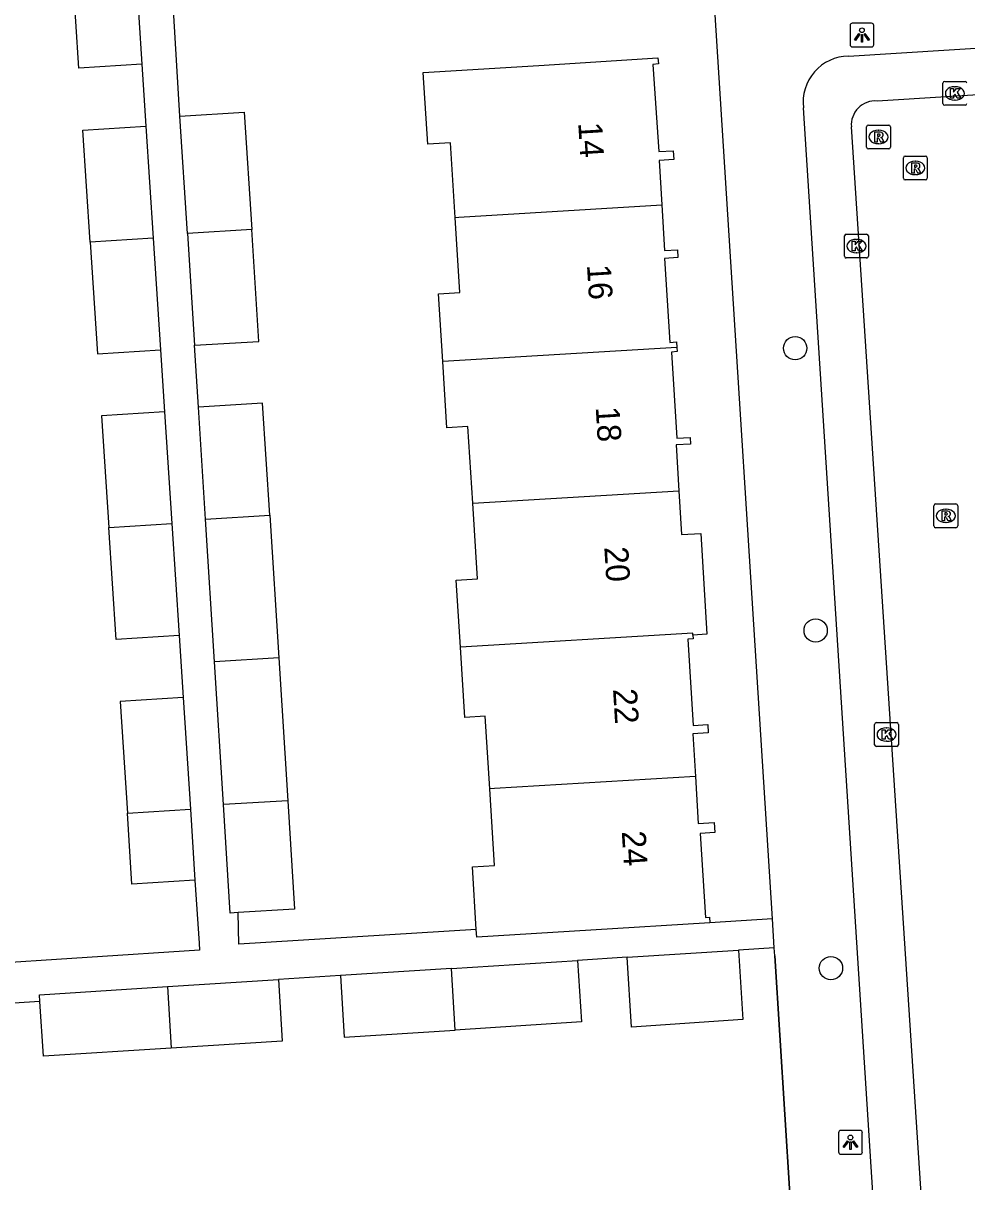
# Model space of a CAD drawing. Extents: x 159689 to 160786, y 387323 to 388339.
# Drawn here: x 160564.66 to 160604.24, y 388150.28 to 388198.85 of the extents above; entities that cross this region are included whole.
import ezdxf

# ---------------------------------------------------------------- set-up
doc = ezdxf.new("R2010")
doc.units = 0
for name, color, linetype in [('IMGEO_Boom', 7, 'Continuous'), ('IMGEO_Kolk', 7, 'Continuous'), ('IMGEO_Lichtpunt', 7, 'Continuous'), ('IMGEO_Muur', 7, 'Continuous'), ('IMGEO_Pand', 7, 'Continuous'), ('IMGEO_Pand_nummerreeks', 7, 'Continuous'), ('IMGEO_Rijbaan_lokaal_open', 7, 'Continuous'), ('IMGEO_Rioolput', 7, 'Continuous'), ('IMGEO_Voetpad_open', 7, 'Continuous')]:
    doc.layers.add(name, color=color, linetype=linetype)

msp = doc.modelspace()

# ---------------------------------------------------------------- linework, layer by layer
at = {"layer": 'IMGEO_Boom'}
for centre in [(160597.038, 388185.224), (160597.898, 388173.391), (160598.539, 388159.234)]:
    msp.add_circle(centre, 0.489, dxfattribs=at)
at = {"layer": 'IMGEO_Kolk'}
for p, q in [((160603.237, 388195.482), (160603.237, 388196.334)), ((160603.312, 388196.408), (160604.164, 388196.408)), ((160603.725, 388196.188), (160603.75, 388196.188)), ((160604.164, 388195.408), (160603.312, 388195.408)), ((160603.748, 388195.628), (160603.723, 388195.628)), ((160599.108, 388189.081), (160599.108, 388189.933)), ((160599.183, 388190.007), (160600.035, 388190.007)), ((160600.109, 388189.933), (160600.109, 388189.081)), ((160599.596, 388189.787), (160599.621, 388189.787)), ((160600.035, 388189.007), (160599.183, 388189.007)), ((160599.619, 388189.227), (160599.594, 388189.227)), ((160600.371, 388168.601), (160600.371, 388169.453)), ((160600.446, 388169.527), (160601.298, 388169.527)), ((160601.372, 388169.453), (160601.372, 388168.601)), ((160600.859, 388169.307), (160600.884, 388169.307)), ((160601.298, 388168.527), (160600.446, 388168.527)), ((160600.882, 388168.747), (160600.857, 388168.747))]:
    msp.add_line(p, q, dxfattribs=at)
for points in [[(160603.237, 388195.482), (160603.237, 388196.334)], [(160603.312, 388196.408), (160604.164, 388196.408)], [(160603.558, 388196.108), (160603.681, 388196.108), (160603.681, 388195.957), (160603.811, 388196.108), (160603.975, 388196.108), (160603.829, 388195.957), (160603.982, 388195.708), (160603.83, 388195.708), (160603.745, 388195.872), (160603.681, 388195.805), (160603.681, 388195.708), (160603.558, 388195.708), (160603.558, 388196.108)], [(160604.164, 388195.408), (160603.312, 388195.408)], [(160599.108, 388189.081), (160599.108, 388189.933)], [(160599.183, 388190.007), (160600.035, 388190.007)], [(160600.109, 388189.933), (160600.109, 388189.081)], [(160599.429, 388189.707), (160599.552, 388189.707), (160599.552, 388189.556), (160599.682, 388189.707), (160599.846, 388189.707), (160599.7, 388189.556), (160599.853, 388189.307), (160599.701, 388189.307), (160599.616, 388189.471), (160599.552, 388189.404), (160599.552, 388189.307), (160599.429, 388189.307), (160599.429, 388189.707)], [(160600.035, 388189.007), (160599.183, 388189.007)], [(160600.371, 388168.601), (160600.371, 388169.453)], [(160600.446, 388169.527), (160601.298, 388169.527)], [(160601.372, 388169.453), (160601.372, 388168.601)], [(160600.692, 388169.227), (160600.815, 388169.227), (160600.815, 388169.076), (160600.945, 388169.227), (160601.109, 388169.227), (160600.963, 388169.076), (160601.116, 388168.827), (160600.964, 388168.827), (160600.879, 388168.991), (160600.815, 388168.924), (160600.815, 388168.827), (160600.692, 388168.827), (160600.692, 388169.227)], [(160601.298, 388168.527), (160600.446, 388168.527)]]:
    msp.add_lwpolyline(points, dxfattribs=at)
for centre, start, end in [((160603.314, 388196.332), 91.552, 178.448), ((160603.314, 388196.332), 91.552, 178.448), ((160604.162, 388196.332), 1.552, 88.448), ((160604.162, 388196.332), 1.552, 88.448), ((160603.314, 388195.484), 181.552, 268.448), ((160603.314, 388195.484), 181.552, 268.448), ((160604.162, 388195.484), 271.552, 358.448), ((160604.162, 388195.484), 271.552, 358.448), ((160599.185, 388189.931), 91.552, 178.448), ((160599.185, 388189.931), 91.552, 178.448), ((160600.033, 388189.931), 1.552, 88.448), ((160600.033, 388189.931), 1.552, 88.448), ((160599.185, 388189.083), 181.552, 268.448), ((160599.185, 388189.083), 181.552, 268.448), ((160600.033, 388189.083), 271.552, 358.448), ((160600.033, 388189.083), 271.552, 358.448), ((160600.448, 388169.451), 91.552, 178.448), ((160600.448, 388169.451), 91.552, 178.448), ((160601.296, 388169.451), 1.552, 88.448), ((160601.296, 388169.451), 1.552, 88.448), ((160600.448, 388168.603), 181.552, 268.448), ((160600.448, 388168.603), 181.552, 268.448), ((160601.296, 388168.603), 271.552, 358.448), ((160601.296, 388168.603), 271.552, 358.448)]:
    msp.add_arc(centre, 0.0765, start, end, dxfattribs=at)
for centre, major_axis, ratio, start_param, end_param in [((160603.724, 388195.908), (-0.387, 0.002), 0.722429, 4.712389, 7.853982), ((160603.749, 388195.908), (-0.39, 0.002), 0.717154, 1.570796, 4.712389), ((160599.595, 388189.507), (-0.387, 0.002), 0.722429, 4.712389, 7.853982), ((160599.62, 388189.507), (-0.39, 0.002), 0.717154, 1.570796, 4.712389), ((160600.858, 388169.027), (-0.387, 0.002), 0.722429, 4.712389, 7.853982), ((160600.883, 388169.027), (-0.39, 0.002), 0.717154, 1.570796, 4.712389)]:
    msp.add_ellipse(centre, major_axis=major_axis, ratio=ratio, start_param=start_param, end_param=end_param, dxfattribs=at)
at = {"layer": 'IMGEO_Lichtpunt'}
for p, q in [((160599.34, 388198.757), (160599.34, 388197.95)), ((160599.34, 388198.757), (160599.34, 388197.95)), ((160600.242, 388198.852), (160599.434, 388198.852)), ((160600.242, 388198.852), (160599.434, 388198.852)), ((160600.336, 388197.95), (160600.336, 388198.757)), ((160600.336, 388197.95), (160600.336, 388198.757)), ((160599.434, 388197.856), (160600.242, 388197.856)), ((160599.434, 388197.856), (160600.242, 388197.856)), ((160598.859, 388152.335), (160598.859, 388151.528)), ((160598.859, 388152.335), (160598.859, 388151.528)), ((160599.761, 388152.43), (160598.953, 388152.43)), ((160599.761, 388152.43), (160598.953, 388152.43)), ((160599.855, 388151.528), (160599.855, 388152.335)), ((160599.855, 388151.528), (160599.855, 388152.335)), ((160598.953, 388151.434), (160599.761, 388151.434)), ((160598.953, 388151.434), (160599.761, 388151.434))]:
    msp.add_line(p, q, dxfattribs=at)
for points in [[(160599.714, 388198.421), (160599.753, 388198.393), (160599.565, 388198.131), (160599.527, 388198.158), (160599.714, 388198.421)], [(160599.816, 388198.373), (160599.863, 388198.373), (160599.863, 388198.051), (160599.816, 388198.051), (160599.816, 388198.373)], [(160599.926, 388198.393), (160599.964, 388198.42), (160600.151, 388198.158), (160600.112, 388198.13), (160599.926, 388198.393)], [(160599.233, 388151.999), (160599.272, 388151.971), (160599.084, 388151.709), (160599.046, 388151.736), (160599.233, 388151.999)], [(160599.445, 388151.971), (160599.483, 388151.998), (160599.67, 388151.736), (160599.631, 388151.708), (160599.445, 388151.971)], [(160599.335, 388151.951), (160599.382, 388151.951), (160599.382, 388151.629), (160599.335, 388151.629), (160599.335, 388151.951)]]:
    msp.add_lwpolyline(points, dxfattribs=at)
for centre in [(160599.839, 388198.555), (160599.358, 388152.133)]:
    msp.add_circle(centre, 0.0994, dxfattribs=at)
for centre, start, end in [((160599.434, 388198.757), 90, 180), ((160599.434, 388198.757), 90, 180), ((160600.242, 388198.757), 0, 90), ((160600.242, 388198.757), 0, 90), ((160599.434, 388197.95), 180, 270), ((160599.434, 388197.95), 180, 270), ((160600.242, 388197.95), 270, 0), ((160600.242, 388197.95), 270, 360), ((160598.953, 388152.335), 90, 180), ((160598.953, 388152.335), 90, 180), ((160599.761, 388152.335), 0, 90), ((160599.761, 388152.335), 0, 90), ((160598.953, 388151.528), 180, 270), ((160598.953, 388151.528), 180, 270), ((160599.761, 388151.528), 270, 0), ((160599.761, 388151.528), 270, 360)]:
    msp.add_arc(centre, 0.0946, start, end, dxfattribs=at)
at = {"layer": 'IMGEO_Muur'}
msp.add_lwpolyline([(160596.182, 388159.751), (160596.815, 388149.771)], dxfattribs=at)
at = {"layer": 'IMGEO_Pand'}
for points in [[(160569.64, 388197.128), (160566.999, 388196.959), (160566.742, 388200.893), (160569.384, 388201.065)], [(160569.384, 388201.065), (160569.64, 388197.128)], [(160582.775, 388190.711), (160582.58, 388193.842), (160581.63, 388193.783), (160581.443, 388196.781), (160586.294, 388197.083), (160591.284, 388197.394), (160591.3, 388197.144), (160591.073, 388197.119), (160591.318, 388193.467), (160591.927, 388193.505), (160591.95, 388193.138), (160591.33, 388193.099), (160591.446, 388191.231)], [(160571.236, 388194.948), (160573.935, 388195.119), (160574.245, 388190.201)], [(160571.546, 388190.039), (160571.236, 388194.948)], [(160567.472, 388189.673), (160567.165, 388194.365), (160569.808, 388194.534)], [(160569.808, 388194.534), (160570.114, 388189.842)], [(160582.775, 388190.711), (160582.929, 388190.721), (160591.446, 388191.231)], [(160591.446, 388191.231), (160591.565, 388189.323), (160592.099, 388189.356), (160592.12, 388189.022), (160591.564, 388188.987), (160591.783, 388185.469), (160592.062, 388185.486), (160592.076, 388185.258)], [(160582.255, 388184.67), (160582.079, 388187.498), (160582.971, 388187.554), (160582.775, 388190.711)], [(160574.245, 388190.201), (160571.546, 388190.039)], [(160571.546, 388190.039), (160571.843, 388185.35)], [(160571.843, 388185.35), (160574.547, 388185.511), (160574.245, 388190.201)], [(160570.114, 388189.842), (160567.472, 388189.673)], [(160567.472, 388189.673), (160567.778, 388184.984), (160570.419, 388185.153)], [(160570.114, 388189.842), (160570.419, 388185.153)], [(160592.076, 388185.258), (160582.255, 388184.67)], [(160592.076, 388185.258), (160592.087, 388185.08), (160591.846, 388185.065), (160592.071, 388181.449), (160592.636, 388181.485), (160592.654, 388181.206), (160592.044, 388181.168), (160592.163, 388179.252)], [(160583.514, 388178.734), (160583.314, 388181.944), (160582.428, 388181.889), (160582.255, 388184.67)], [(160575.002, 388178.224), (160574.701, 388182.915), (160572.007, 388182.754)], [(160572.303, 388178.063), (160572.007, 388182.754)], [(160570.588, 388182.559), (160567.944, 388182.39), (160568.25, 388177.702)], [(160570.588, 388182.559), (160570.893, 388177.871)], [(160583.514, 388178.734), (160592.163, 388179.252)], [(160592.163, 388179.252), (160592.277, 388177.41), (160593.08, 388177.46), (160593.34, 388173.23), (160592.748, 388173.193)], [(160583.002, 388172.693), (160582.827, 388175.503), (160583.711, 388175.558), (160583.514, 388178.734)], [(160572.303, 388178.063), (160575.002, 388178.224)], [(160575.002, 388178.224), (160575.381, 388172.237)], [(160568.25, 388177.702), (160570.893, 388177.871)], [(160570.893, 388177.871), (160571.198, 388173.178)], [(160572.682, 388172.075), (160572.303, 388178.063)], [(160571.198, 388173.178), (160568.557, 388173.009), (160568.25, 388177.702)], [(160592.748, 388173.193), (160592.743, 388173.276), (160583.002, 388172.693)], [(160592.748, 388173.193), (160592.757, 388173.039), (160592.533, 388173.025), (160592.758, 388169.407), (160593.371, 388169.445), (160593.392, 388169.102), (160592.741, 388169.062), (160592.852, 388167.272)], [(160584.232, 388166.755), (160584.043, 388169.793), (160583.185, 388169.74), (160583.002, 388172.693)], [(160575.381, 388172.237), (160572.682, 388172.075)], [(160573.06, 388166.088), (160572.682, 388172.075)], [(160575.381, 388172.237), (160575.759, 388166.25)], [(160571.366, 388170.584), (160568.723, 388170.415), (160569.029, 388165.725)], [(160571.366, 388170.584), (160571.672, 388165.894)], [(160592.852, 388167.272), (160584.424, 388166.768), (160584.232, 388166.755)], [(160592.852, 388167.272), (160592.975, 388165.295), (160593.64, 388165.336), (160593.666, 388164.92), (160593.054, 388164.882), (160593.273, 388161.364), (160593.439, 388161.374), (160593.454, 388161.134)], [(160583.662, 388160.856), (160583.499, 388163.476), (160584.432, 388163.534), (160584.232, 388166.755)], [(160575.759, 388166.25), (160573.06, 388166.088)], [(160573.678, 388161.562), (160573.347, 388161.541), (160573.06, 388166.088)], [(160575.759, 388166.25), (160576.046, 388161.711), (160573.678, 388161.562)], [(160569.029, 388165.725), (160571.672, 388165.894)], [(160571.865, 388162.928), (160569.222, 388162.756), (160569.029, 388165.725)], [(160571.672, 388165.894), (160571.865, 388162.928)], [(160593.454, 388161.134), (160588.464, 388160.824), (160583.682, 388160.526), (160583.662, 388160.856)], [(160594.663, 388159.989), (160594.847, 388157.087), (160590.178, 388156.755), (160589.992, 388159.692)], [(160589.992, 388159.692), (160594.663, 388159.989)], [(160582.626, 388159.223), (160587.916, 388159.56)], [(160587.916, 388159.56), (160588.081, 388156.976), (160582.785, 388156.638)], [(160570.71, 388158.463), (160575.37, 388158.76)], [(160575.37, 388158.76), (160575.529, 388156.178), (160570.869, 388155.878)], [(160582.626, 388159.223), (160577.966, 388158.926)], [(160577.966, 388158.926), (160578.125, 388156.338), (160582.785, 388156.638)], [(160582.785, 388156.638), (160582.626, 388159.223)], [(160565.364, 388157.833), (160565.346, 388158.121), (160570.71, 388158.463)], [(160570.71, 388158.463), (160570.869, 388155.878)], [(160570.869, 388155.878), (160565.51, 388155.537), (160565.364, 388157.833)]]:
    msp.add_lwpolyline(points, dxfattribs=at)
at = {"layer": 'IMGEO_Rijbaan_lokaal_open'}
for points in [[(160648.127, 388198.57), (160600.475, 388195.589)], [(160599.394, 388194.501), (160602.908, 388140.574)]]:
    msp.add_lwpolyline(points, dxfattribs=at)
msp.add_arc((160600.397, 388194.586), 1.006, 85.5509, 184.8189, dxfattribs=at)
at = {"layer": 'IMGEO_Rioolput'}
for p, q in [((160600.033, 388193.654), (160600.033, 388194.506)), ((160600.108, 388194.58), (160600.96, 388194.58)), ((160600.521, 388194.36), (160600.546, 388194.36)), ((160601.034, 388194.506), (160601.034, 388193.654)), ((160600.544, 388193.8), (160600.519, 388193.8)), ((160600.96, 388193.58), (160600.108, 388193.58)), ((160601.652, 388193.282), (160602.504, 388193.282)), ((160601.577, 388192.356), (160601.577, 388193.208)), ((160602.065, 388193.062), (160602.09, 388193.062)), ((160602.578, 388193.208), (160602.578, 388192.356)), ((160602.504, 388192.282), (160601.652, 388192.282)), ((160602.088, 388192.502), (160602.063, 388192.502)), ((160602.931, 388178.697), (160603.783, 388178.697)), ((160602.856, 388177.771), (160602.856, 388178.623)), ((160603.344, 388178.477), (160603.369, 388178.477)), ((160603.857, 388178.623), (160603.857, 388177.771)), ((160603.367, 388177.917), (160603.342, 388177.917)), ((160603.783, 388177.697), (160602.931, 388177.697))]:
    msp.add_line(p, q, dxfattribs=at)
for points in [[(160600.033, 388193.654), (160600.033, 388194.506)], [(160600.108, 388194.58), (160600.96, 388194.58)], [(160600.622, 388194.278), (160600.37, 388194.28), (160600.37, 388193.88)], [(160601.034, 388194.506), (160601.034, 388193.654)], [(160600.37, 388193.88), (160600.494, 388193.88), (160600.494, 388194.042), (160600.505, 388194.042)], [(160600.548, 388194.199), (160600.494, 388194.199), (160600.494, 388194.118)], [(160600.494, 388194.118), (160600.546, 388194.118)], [(160600.552, 388194.013), (160600.623, 388193.88), (160600.763, 388193.88), (160600.698, 388194.006)], [(160600.96, 388193.58), (160600.108, 388193.58)], [(160601.652, 388193.282), (160602.504, 388193.282)], [(160601.577, 388192.356), (160601.577, 388193.208)], [(160602.166, 388192.98), (160601.914, 388192.982), (160601.914, 388192.582)], [(160602.092, 388192.901), (160602.038, 388192.901), (160602.038, 388192.82)], [(160602.038, 388192.82), (160602.09, 388192.82)], [(160602.578, 388193.208), (160602.578, 388192.356)], [(160602.504, 388192.282), (160601.652, 388192.282)], [(160601.914, 388192.582), (160602.038, 388192.582), (160602.038, 388192.744), (160602.049, 388192.744)], [(160602.096, 388192.715), (160602.167, 388192.582), (160602.307, 388192.582), (160602.242, 388192.708)], [(160602.931, 388178.697), (160603.783, 388178.697)], [(160602.856, 388177.771), (160602.856, 388178.623)], [(160603.445, 388178.395), (160603.193, 388178.397), (160603.193, 388177.997)], [(160603.371, 388178.316), (160603.317, 388178.316), (160603.317, 388178.235)], [(160603.317, 388178.235), (160603.369, 388178.235)], [(160603.857, 388178.623), (160603.857, 388177.771)], [(160603.193, 388177.997), (160603.317, 388177.997), (160603.317, 388178.159), (160603.328, 388178.159)], [(160603.375, 388178.13), (160603.446, 388177.997), (160603.586, 388177.997), (160603.521, 388178.123)], [(160603.783, 388177.697), (160602.931, 388177.697)]]:
    msp.add_lwpolyline(points, dxfattribs=at)
for centre, radius, start, end in [((160600.11, 388194.504), 0.0765, 91.552, 178.448), ((160600.11, 388194.504), 0.0765, 91.552, 178.448), ((160600.621, 388194.168), 0.109, 350.3612, 89.416), ((160600.958, 388194.504), 0.0765, 1.552, 88.448), ((160600.958, 388194.504), 0.0765, 1.552, 88.448), ((160600.504, 388193.989), 0.0533, 26.0293, 88.6989), ((160600.53, 388194.307), 0.19, 274.7715, 282.9687), ((160600.554, 388194.103), 0.0964, 77.0061, 93.1865), ((160600.568, 388194.16), 0.0378, 276.6634, 79.6772), ((160600.619, 388194.168), 0.112, 277.5842, 350.9817), ((160600.603, 388193.953), 0.108, 29.5134, 73.7905), ((160600.11, 388193.656), 0.0765, 181.552, 268.448), ((160600.11, 388193.656), 0.0765, 181.552, 268.448), ((160600.958, 388193.656), 0.0765, 271.552, 358.448), ((160600.958, 388193.656), 0.0765, 271.552, 358.448), ((160601.654, 388193.206), 0.0765, 91.552, 178.448), ((160601.654, 388193.206), 0.0765, 91.552, 178.448), ((160602.502, 388193.206), 0.0765, 1.552, 88.448), ((160602.502, 388193.206), 0.0765, 1.552, 88.448), ((160602.074, 388193.009), 0.19, 274.7715, 282.9687), ((160602.098, 388192.805), 0.0964, 77.0061, 93.1865), ((160602.112, 388192.862), 0.0378, 276.6634, 79.6772), ((160602.165, 388192.87), 0.109, 350.3612, 89.416), ((160602.163, 388192.87), 0.112, 277.5842, 350.9817), ((160601.654, 388192.358), 0.0765, 181.552, 268.448), ((160601.654, 388192.358), 0.0765, 181.552, 268.448), ((160602.048, 388192.691), 0.0533, 26.0293, 88.6989), ((160602.147, 388192.655), 0.108, 29.5134, 73.7905), ((160602.502, 388192.358), 0.0765, 271.552, 358.448), ((160602.502, 388192.358), 0.0765, 271.552, 358.448), ((160602.933, 388178.621), 0.0765, 91.552, 178.448), ((160602.933, 388178.621), 0.0765, 91.552, 178.448), ((160603.781, 388178.621), 0.0765, 1.552, 88.448), ((160603.781, 388178.621), 0.0765, 1.552, 88.448), ((160603.353, 388178.424), 0.19, 274.7715, 282.9687), ((160603.377, 388178.22), 0.0964, 77.0061, 93.1865), ((160603.391, 388178.277), 0.0378, 276.6634, 79.6772), ((160603.444, 388178.285), 0.109, 350.3612, 89.416), ((160603.442, 388178.285), 0.112, 277.5842, 350.9817), ((160602.933, 388177.773), 0.0765, 181.552, 268.448), ((160602.933, 388177.773), 0.0765, 181.552, 268.448), ((160603.327, 388178.106), 0.0533, 26.0293, 88.6989), ((160603.426, 388178.07), 0.108, 29.5134, 73.7905), ((160603.781, 388177.773), 0.0765, 271.552, 358.448), ((160603.781, 388177.773), 0.0765, 271.552, 358.448)]:
    msp.add_arc(centre, radius, start, end, dxfattribs=at)
for centre, major_axis, ratio, start_param, end_param in [((160600.52, 388194.08), (-0.387, 0.002), 0.722429, 4.712389, 7.853982), ((160600.545, 388194.08), (-0.39, 0.002), 0.717154, 1.570796, 4.712389), ((160602.064, 388192.782), (-0.387, 0.002), 0.722429, 4.712389, 7.853982), ((160602.089, 388192.782), (-0.39, 0.002), 0.717154, 1.570796, 4.712389), ((160603.343, 388178.197), (-0.387, 0.002), 0.722429, 4.712389, 7.853982), ((160603.368, 388178.197), (-0.39, 0.002), 0.717154, 1.570796, 4.712389)]:
    msp.add_ellipse(centre, major_axis=major_axis, ratio=ratio, start_param=start_param, end_param=end_param, dxfattribs=at)
at = {"layer": 'IMGEO_Voetpad_open'}
for points in [[(160571.236, 388194.948), (160570.449, 388208.1)], [(160599.272, 388197.474), (160644.386, 388200.322)], [(160596.084, 388161.301), (160593.666, 388199.431)], [(160569.64, 388197.128), (160569.724, 388195.831), (160569.808, 388194.534)], [(160600.657, 388144.124), (160597.384, 388195.303)], [(160570.419, 388185.153), (160570.503, 388183.856), (160570.588, 388182.559)], [(160572.007, 388182.754), (160571.925, 388184.052), (160571.843, 388185.35)], [(160571.198, 388173.178), (160571.282, 388171.881), (160571.366, 388170.584)], [(160571.865, 388162.928), (160572.037, 388160.277), (160572.055, 388159.991), (160562.625, 388159.377)], [(160583.662, 388160.856), (160573.709, 388160.239), (160573.678, 388161.562)], [(160596.084, 388161.301), (160593.454, 388161.134)], [(160596.161, 388160.083), (160596.084, 388161.301)], [(160551.709, 388134.489), (160597.603, 388137.339), (160596.815, 388149.771), (160596.182, 388159.751), (160596.161, 388160.083)], [(160596.161, 388160.083), (160594.663, 388159.989)], [(160589.992, 388159.692), (160587.916, 388159.56)], [(160577.966, 388158.926), (160576.668, 388158.843), (160575.37, 388158.76)], [(160565.364, 388157.833), (160563.387, 388157.708)]]:
    msp.add_lwpolyline(points, dxfattribs=at)
msp.add_arc((160599.302, 388195.541), 1.933, 90.9005, 187.0761, dxfattribs=at)

# ---------------------------------------------------------------- texts
at = {"layer": 'IMGEO_Pand_nummerreeks'}
for s, rotation, p in [('14', 273.521, (160587.938, 388194.672)), ('16', 273.521, (160588.304, 388188.713)), ('18', 273.521, (160588.671, 388182.751)), ('20', 273.5235, (160589.032, 388176.882)), ('22', 273.5235, (160589.398, 388170.929)), ('24', 273.5235, (160589.765, 388164.966))]:
    msp.add_text(s, height=1, rotation=rotation, dxfattribs=at).set_placement(p)

doc.saveas('drawing.dxf')
